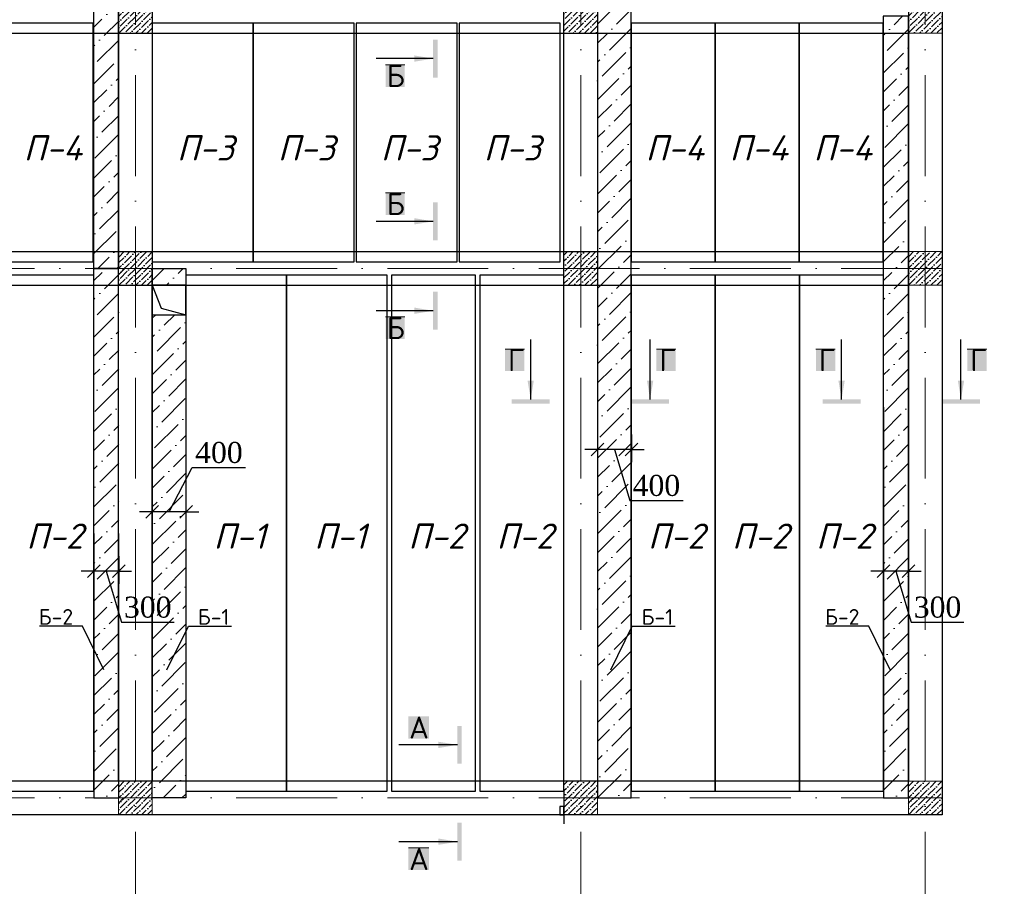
# Model space of a CAD drawing. Header units: millimetres. Extents: x 363306 to 7757304, y 1022887 to 1207196.
# Tile 598 of 656: x 2062932 to 2074651, y 1068966 to 1079277. Entities that reach past the tile are written whole.
import ezdxf

# ---------------------------------------------------------------- set-up
doc = ezdxf.new("R2010")
doc.units = ezdxf.units.MM
doc.linetypes.add('ACAD_ISO10W100', pattern=[18, 12, -3, 0, -3])
doc.layers.add('.', color=7, linetype='Continuous', lineweight=15)
doc.layers.add('размеры', color=12, linetype='Continuous', lineweight=15)
for name, color, linetype in [('0 @ 100', 7, 'Continuous'), ('PDF3_0', 7, 'Continuous'), ('PDF3_Text', 7, 'Continuous')]:
    doc.layers.add(name, color=color, linetype=linetype)
doc.styles.add('Arial Gyr', font='arial.ttf')
doc.styles.add('iso', font='isocpeur.TTF')
doc.styles.add('PDF ISOCPEUR', font='isocpeur.TTF')
doc.styles.add('PDF ISOCPEUR Italic', font='isocpeui.ttf')
doc.styles.add('WMF-Times New Roman0', font='times.ttf')
doc.styles.add('ГОСТ 2.304', font='isocpeui.ttf')
doc.dimstyles.new('Copy of 9580548', dxfattribs={"dimtxt": 150, "dimasz": 150, "dimexe": 150, "dimexo": 20, "dimgap": 80, "dimtad": 1, "dimtxsty": 'Arial Gyr', "dimblk": 'OBLIQUE', "dimcen": 5, "dimdle": 150, "dimadec": 0, "dimazin": 0, "dimtfac": 1, "dimtmove": 0, "dimatfit": 1, "dimldrblk": 'OBLIQUE', "dimfxl": 0, "dimarcsym": 0})

# ---------------------------------------------------------------- blocks, each defined once
blk = doc.blocks.new('_Oblique')
at = {"color": 0, "linetype": 'ByBlock', "lineweight": -2}
blk.add_line((-0.5, -0.5), (0.5, 0.5), dxfattribs=at)
blk = doc.blocks.new('*D2177')
at = {"color": 0, "linetype": 'ByBlock', "lineweight": -2, "transparency": 16777216}
for p, q in [((2064711, 1073420), (2064985, 1073949)), ((2064985, 1073949), (2065620, 1073949)), ((2064509, 1073440), (2064509, 1073570)), ((2064913, 1073440), (2064913, 1073570)), ((2064509, 1073420), (2064359, 1073420)), ((2064913, 1073420), (2064509, 1073420)), ((2064913, 1073420), (2064509, 1073420)), ((2064913, 1073420), (2065063, 1073420))]:
    blk.add_line(p, q, dxfattribs=at)
at = {"layer": 'Defpoints', "color": 0, "linetype": 'ByBlock', "lineweight": 30, "transparency": 16777216}
for p in [(2064509, 1073420), (2064509, 1073420), (2064913, 1073420)]:
    blk.add_point(p, dxfattribs=at)
at = {"color": 0, "linetype": 'ByBlock', "lineweight": -2, "transparency": 16777216, "xscale": 150, "yscale": 150, "zscale": 150}
blk.add_blockref('_Oblique', (2064509, 1073420), dxfattribs=at)
at = {"color": 0, "linetype": 'ByBlock', "lineweight": -2, "transparency": 16777216, "xscale": 150, "yscale": 150, "zscale": 150, "rotation": 180}
blk.add_blockref('_Oblique', (2064913, 1073420), dxfattribs=at)
at = {"color": 0, "linetype": 'ByBlock', "lineweight": 0, "transparency": 16777216, "insert": (2065303, 1074126), "char_height": 250, "attachment_point": 5, "style": 'WMF-Times New Roman0'}
blk.add_mtext('400', dxfattribs=at)
blk = doc.blocks.new('*D2178')
at = {"color": 0, "linetype": 'ByBlock', "lineweight": -2, "transparency": 16777216}
for p, q in [((2063813, 1072894), (2063813, 1072565)), ((2064111, 1072894), (2064111, 1072565)), ((2063813, 1072715), (2063663, 1072715)), ((2064111, 1072715), (2063813, 1072715)), ((2064111, 1072715), (2063813, 1072715)), ((2063962, 1072715), (2064144, 1072109)), ((2064111, 1072715), (2064261, 1072715)), ((2064144, 1072109), (2064769, 1072109))]:
    blk.add_line(p, q, dxfattribs=at)
at = {"layer": 'Defpoints', "color": 0, "linetype": 'ByBlock', "lineweight": 30, "transparency": 16777216}
for p in [(2063813, 1072914), (2064111, 1072914), (2063813, 1072715)]:
    blk.add_point(p, dxfattribs=at)
at = {"color": 0, "linetype": 'ByBlock', "lineweight": -2, "transparency": 16777216, "xscale": 150, "yscale": 150, "zscale": 150}
blk.add_blockref('_Oblique', (2063813, 1072715), dxfattribs=at)
at = {"color": 0, "linetype": 'ByBlock', "lineweight": -2, "transparency": 16777216, "xscale": 150, "yscale": 150, "zscale": 150, "rotation": 180}
blk.add_blockref('_Oblique', (2064111, 1072715), dxfattribs=at)
at = {"color": 0, "linetype": 'ByBlock', "lineweight": 0, "transparency": 16777216, "insert": (2064456, 1072286), "char_height": 250, "attachment_point": 5, "style": 'WMF-Times New Roman0'}
blk.add_mtext('300', dxfattribs=at)
blk = doc.blocks.new('*D2180')
at = {"color": 0, "linetype": 'ByBlock', "lineweight": -2, "transparency": 16777216}
for p, q in [((2073212, 1072894), (2073212, 1072565)), ((2073510, 1072894), (2073510, 1072565)), ((2073212, 1072715), (2073062, 1072715)), ((2073510, 1072715), (2073212, 1072715)), ((2073510, 1072715), (2073212, 1072715)), ((2073361, 1072715), (2073543, 1072109)), ((2073510, 1072715), (2073660, 1072715)), ((2073543, 1072109), (2074168, 1072109))]:
    blk.add_line(p, q, dxfattribs=at)
at = {"layer": 'Defpoints', "color": 0, "linetype": 'ByBlock', "lineweight": 30, "transparency": 16777216}
for p in [(2073212, 1072914), (2073510, 1072914), (2073212, 1072715)]:
    blk.add_point(p, dxfattribs=at)
at = {"color": 0, "linetype": 'ByBlock', "lineweight": -2, "transparency": 16777216, "xscale": 150, "yscale": 150, "zscale": 150}
blk.add_blockref('_Oblique', (2073212, 1072715), dxfattribs=at)
at = {"color": 0, "linetype": 'ByBlock', "lineweight": -2, "transparency": 16777216, "xscale": 150, "yscale": 150, "zscale": 150, "rotation": 180}
blk.add_blockref('_Oblique', (2073510, 1072715), dxfattribs=at)
at = {"color": 0, "linetype": 'ByBlock', "lineweight": 0, "transparency": 16777216, "insert": (2073856, 1072286), "char_height": 250, "attachment_point": 5, "style": 'WMF-Times New Roman0'}
blk.add_mtext('300', dxfattribs=at)
blk = doc.blocks.new('*D2181')
at = {"color": 0, "linetype": 'ByBlock', "lineweight": -2, "transparency": 16777216}
for p, q in [((2069809, 1074342), (2069809, 1074013)), ((2070213, 1074342), (2070213, 1074013)), ((2069809, 1074163), (2069659, 1074163)), ((2070213, 1074163), (2069809, 1074163)), ((2070213, 1074163), (2069809, 1074163)), ((2070011, 1074163), (2070193, 1073556)), ((2070213, 1074163), (2070363, 1074163)), ((2070193, 1073556), (2070827, 1073556))]:
    blk.add_line(p, q, dxfattribs=at)
at = {"layer": 'Defpoints', "color": 0, "linetype": 'ByBlock', "lineweight": 30, "transparency": 16777216}
for p in [(2069809, 1074362), (2070213, 1074362), (2069809, 1074163)]:
    blk.add_point(p, dxfattribs=at)
at = {"color": 0, "linetype": 'ByBlock', "lineweight": -2, "transparency": 16777216, "xscale": 150, "yscale": 150, "zscale": 150}
blk.add_blockref('_Oblique', (2069809, 1074163), dxfattribs=at)
at = {"color": 0, "linetype": 'ByBlock', "lineweight": -2, "transparency": 16777216, "xscale": 150, "yscale": 150, "zscale": 150, "rotation": 180}
blk.add_blockref('_Oblique', (2070213, 1074163), dxfattribs=at)
at = {"color": 0, "linetype": 'ByBlock', "lineweight": 0, "transparency": 16777216, "insert": (2070510, 1073734), "char_height": 250, "attachment_point": 5, "style": 'WMF-Times New Roman0'}
blk.add_mtext('400', dxfattribs=at)

msp = doc.modelspace()

# ---------------------------------------------------------------- hatches: boundary and pattern name
at = {"layer": '.', "ltscale": 100, "true_color": 0x636466}
h = msp.add_hatch(dxfattribs=at)
h.set_pattern_fill('ANSI36', color=251, scale=50)
h.set_pattern_definition([(45, (237803.83, -58710.86), (84.189901, 308.696304), [396.875, -79.375, 0, -79.375])])
edge = h.paths.add_edge_path()
edge.add_line((2064213.606, 1085617.008), (2063809.845, 1085617.008))
edge.add_line((2063809.845, 1085496.933), (2063811.723, 1076331.419))
edge.add_line((2063811.726, 1076317.008), (2064215.487, 1076317.008))
edge.add_line((2064110.835, 1076317.008), (2064108.955, 1085496.902))
h = msp.add_hatch(dxfattribs=at)
h.set_pattern_fill('ANSI36', color=251, scale=50)
h.set_pattern_definition([(45, (2069809.86, 1070017.01), (84.19, 308.6963), [396.875, -79.375, 0, -79.375])])
h.paths.add_polyline_path([(2070209.859, 1079396.341), (2069809.859, 1079396.341), (2069809.859, 1076117.008), (2070209.859, 1076117.008)])
h.paths.add_polyline_path([(2070209.859, 1076117.008), (2069809.859, 1076117.008), (2069809.859, 1070217.008), (2070209.859, 1070217.008)])
h.paths.add_polyline_path([(2070209.859, 1070217.008), (2069809.859, 1070217.008), (2069809.859, 1070017.008), (2070209.859, 1070017.008)])
h = msp.add_hatch(dxfattribs=at)
h.set_pattern_fill('ANSI36', color=251, scale=50)
h.set_pattern_definition([(45, (247203.83, -68010.86), (84.189901, 308.696304), [396.875, -79.375, 0, -79.375])])
edge = h.paths.add_edge_path()
edge.add_line((2073561.263, 1079317.008), (2073157.502, 1079317.008))
edge.add_line((2073209.845, 1079317.008), (2073211.726, 1069896.933))
edge.add_line((2073211.726, 1070017.008), (2073615.487, 1070017.008))
edge.add_line((2073510.835, 1069896.902), (2073509.859, 1079317.008))
h = msp.add_hatch(dxfattribs=at)
h.set_pattern_fill('ANSI36', color=251, scale=50)
h.set_pattern_definition([(45, (237804.71, -68010.86), (84.189901, 308.696304), [396.875, -79.375, 0, -79.375])])
edge = h.paths.add_edge_path()
edge.add_line((2064214.487, 1076317.008), (2063810.726, 1076317.008))
edge.add_line((2063810.726, 1076196.933), (2063812.606, 1069896.933))
edge.add_line((2063812.606, 1070017.008), (2064216.367, 1070017.008))
edge.add_line((2064111.716, 1069896.902), (2064109.835, 1076196.902))
h = msp.add_hatch(dxfattribs=at)
h.set_pattern_fill('ANSI36', color=251, scale=50)
h.set_pattern_definition([(45, (2064509.86, 1079317.01), (84.19, 308.6963), [396.875, -79.375, 0, -79.375])])
h.paths.add_polyline_path([(2064909.859, 1070017.008), (2064509.859, 1070017.008), (2064509.859, 1070217.008), (2064909.859, 1070217.008)])
h.paths.add_polyline_path([(2064909.859, 1070217.008), (2064509.859, 1070217.008), (2064509.859, 1075767.008), (2064909.859, 1075767.008)])
h.paths.add_polyline_path([(2064909.859, 1076117.008), (2064509.859, 1076117.008), (2064509.859, 1076317.008), (2064909.859, 1076317.008)])
at = {"ltscale": 100}
h = msp.add_hatch(dxfattribs=at)
h.set_pattern_fill('ANSI36', color=256, scale=15, style=0)
h.set_pattern_definition([(45, (-14988452.69, 10262347.01), (25.25697034, 92.60889125), [119.0625, -23.8125, 0, -23.8125])])
h.paths.add_polyline_path([(2064509.859, 1079517.008), (2064109.859, 1079517.008), (2064109.859, 1079117.008), (2064509.859, 1079117.008)])
h = msp.add_hatch(dxfattribs=at)
h.set_pattern_fill('ANSI36', color=256, scale=15, style=0)
h.set_pattern_definition([(45, (-14993552.69, 10262347.01), (25.25697034, 92.60889125), [119.0625, -23.8125, 0, -23.8125])])
h.paths.add_polyline_path([(2069809.859, 1079517.008), (2069409.859, 1079517.008), (2069409.859, 1079117.008), (2069809.859, 1079117.008)])
h = msp.add_hatch(dxfattribs=at)
h.set_pattern_fill('ANSI36', color=256, scale=15, style=0)
h.set_pattern_definition([(45, (-14998252.69, 10262347.01), (25.25697034, 92.60889125), [119.0625, -23.8125, 0, -23.8125])])
h.paths.add_polyline_path([(2073909.859, 1079517.008), (2073509.859, 1079517.008), (2073509.859, 1079117.008), (2073909.859, 1079117.008)])
h = msp.add_hatch(dxfattribs=at)
h.set_pattern_fill('ANSI36', color=256, scale=15, style=0)
h.set_pattern_definition([(45, (-14988452.69, 10259347.01), (25.25697034, 92.60889125), [119.0625, -23.8125, 0, -23.8125])])
h.paths.add_polyline_path([(2064509.859, 1076517.008), (2064109.859, 1076517.008), (2064109.859, 1076117.008), (2064509.859, 1076117.008)])
h = msp.add_hatch(dxfattribs=at)
h.set_pattern_fill('ANSI36', color=256, scale=15, style=0)
h.set_pattern_definition([(45, (-14974352.69, 10259347.01), (25.25697034, 92.60889125), [119.0625, -23.8125, 0, -23.8125])])
h.paths.add_polyline_path([(2069809.859, 1076517.008), (2069409.859, 1076517.008), (2069409.859, 1076117.008), (2069809.859, 1076117.008)])
h = msp.add_hatch(dxfattribs=at)
h.set_pattern_fill('ANSI36', color=256, scale=15, style=0)
h.set_pattern_definition([(45, (-14998252.69, 10259347.01), (25.25697034, 92.60889125), [119.0625, -23.8125, 0, -23.8125])])
h.paths.add_polyline_path([(2073909.859, 1076517.008), (2073509.859, 1076517.008), (2073509.859, 1076117.008), (2073909.859, 1076117.008)])
h = msp.add_hatch(dxfattribs=at)
h.set_pattern_fill('ANSI36', color=256, scale=15, style=0)
h.set_pattern_definition([(45, (-14988452.69, 10253047.01), (25.25697034, 92.60889125), [119.0625, -23.8125, 0, -23.8125])])
h.paths.add_polyline_path([(2064509.859, 1070217.008), (2064109.859, 1070217.008), (2064109.859, 1069817.008), (2064509.859, 1069817.008)])
h = msp.add_hatch(dxfattribs=at)
h.set_pattern_fill('ANSI36', color=256, scale=15, style=0)
h.set_pattern_definition([(45, (-14974352.69, 10253047.01), (25.25697034, 92.60889125), [119.0625, -23.8125, 0, -23.8125])])
h.paths.add_polyline_path([(2069809.859, 1070217.008), (2069409.859, 1070217.008), (2069409.859, 1069817.008), (2069809.859, 1069817.008)])
h = msp.add_hatch(dxfattribs=at)
h.set_pattern_fill('ANSI36', color=256, scale=15, style=0)
h.set_pattern_definition([(45, (-14998252.69, 10253047.01), (25.25697034, 92.60889125), [119.0625, -23.8125, 0, -23.8125])])
h.paths.add_polyline_path([(2073909.859, 1070217.008), (2073509.859, 1070217.008), (2073509.859, 1069817.008), (2073909.859, 1069817.008)])

# ---------------------------------------------------------------- linework, layer by layer
at = {"color": 1, "linetype": 'ACAD_ISO10W100', "lineweight": 9, "ltscale": 100}
for p, q in [((2064309.859, 1085817.008, 0), (2064309.859, 1067141.462, 0)), ((2069609.859, 1085817.008, 0), (2069609.859, 1067141.462, 0)), ((2073709.859, 1085817.008, 0), (2073709.859, 1067141.462, 0)), ((2073909.859, 1076317.008, 0), (2045144.824, 1076317.008, 0)), ((2073909.859, 1070017.008, 0), (2045144.824, 1070017.008, 0))]:
    msp.add_line(p, q, dxfattribs=at)
at = {"color": 0, "ltscale": 100}
for p, q in [((2064109.859, 1070217.008, 0), (2064109.859, 1085417.008, 0)), ((2064509.859, 1085417.008, 0), (2064509.859, 1070217.008, 0)), ((2069409.859, 1070217.008, 0), (2069409.859, 1085417.008, 0)), ((2069809.859, 1085417.008, 0), (2069809.859, 1070217.008, 0)), ((2047609.859, 1079117.008, 0), (2073509.859, 1079117.008, 0)), ((2047609.859, 1076517.008, 0), (2073509.859, 1076517.008, 0)), ((2047609.859, 1076117.008, 0), (2073509.859, 1076117.008, 0)), ((2064509.859, 1076117.008, 0), (2064617.15, 1075844.747, 0)), ((2064617.15, 1075844.747, 0), (2064909.859, 1075767.008, 0))]:
    msp.add_line(p, q, dxfattribs=at)
at = {"ltscale": 100}
msp.add_line((2069409.859, 1070117.008, 0), (2069409.859, 1069817.008, 0), dxfattribs=at)
at = {"color": 0, "ltscale": 100, "elevation": 0}
for points in [[(2047209.859, 1085817.008), (2073909.859, 1085817.008), (2073909.859, 1069817.008), (2047209.859, 1069817.008)], [(2073509.859, 1070217.008), (2047609.859, 1070217.008), (2047609.859, 1085417.008), (2073509.859, 1085417.008)]]:
    msp.add_lwpolyline(points, close=True, dxfattribs=at)
at = {"color": 3, "lineweight": 30, "ltscale": 100, "elevation": 0}
for points in [[(2064108.919, 1085617.008), (2063809.845, 1085617.008), (2063811.726, 1076317.008), (2064110.799, 1076317.008)], [(2069809.859, 1070017.008), (2070209.859, 1070017.008), (2070209.859, 1079396.341), (2069809.859, 1079396.341)], [(2073508.919, 1079317.008), (2073209.845, 1079317.008), (2073211.726, 1070017.008), (2073510.799, 1070017.008)], [(2064109.799, 1076317.008), (2063810.726, 1076317.008), (2063812.606, 1070017.008), (2064111.68, 1070017.008)], [(2064509.859, 1076317.008), (2064909.859, 1076317.008), (2064909.859, 1070017.008), (2064509.859, 1070017.008)], [(2064909.859, 1076117.008), (2064509.859, 1076117.008), (2064509.859, 1075767.008), (2064909.859, 1075767.008)]]:
    msp.add_lwpolyline(points, close=True, dxfattribs=at)
at = {"color": 5, "elevation": 0}
msp.add_lwpolyline([(2069409.859, 1069917.008), (2069359.859, 1069917.008), (2069359.859, 1069817.008), (2069409.859, 1069817.008)], close=True, dxfattribs=at)
at = {"color": 252, "ltscale": 100, "elevation": 0}
for points in [[(2064109.859, 1069817.008), (2064109.859, 1069817.008)], [(2069409.859, 1069817.008), (2069409.859, 1069710.008)], [(2069809.859, 1069817.008), (2069809.859, 1069817.008)]]:
    msp.add_lwpolyline(points, dxfattribs=at)
at = {"layer": 'PDF3_0', "color": 177, "lineweight": 30, "true_color": 0x283188, "elevation": 0}
for points in [[(2063807.481, 1079237.008), (2062808.274, 1079237.008), (2062808.274, 1076396.78), (2063807.481, 1076396.78)], [(2065710.606, 1079237.008), (2064509.859, 1079237.008), (2064509.859, 1076396.78), (2065710.606, 1076396.78)], [(2066911.352, 1079237.008), (2065710.606, 1079237.008), (2065710.606, 1076396.78), (2066911.352, 1076396.78)], [(2068137.099, 1079237.008), (2066936.352, 1079237.008), (2066936.352, 1076396.78), (2068137.099, 1076396.78)], [(2069362.846, 1079237.008), (2068162.099, 1079237.008), (2068162.099, 1076396.78), (2069362.846, 1076396.78)], [(2071209.066, 1079237.008), (2070209.859, 1079237.008), (2070209.859, 1076396.78), (2071209.066, 1076396.78)], [(2072208.274, 1079237.008), (2071209.066, 1079237.008), (2071209.066, 1076396.78), (2072208.274, 1076396.78)], [(2073207.481, 1079237.008), (2072208.274, 1079237.008), (2072208.274, 1076396.78), (2073207.481, 1076396.78)], [(2063812.606, 1076237.083), (2062811.984, 1076237.083), (2062811.984, 1070097.881), (2063812.606, 1070097.881)], [(2066109.066, 1076237.083), (2064909.859, 1076237.083), (2064909.859, 1070097.881), (2066109.066, 1070097.881)], [(2067307.363, 1076237.083), (2066108.155, 1076237.083), (2066108.155, 1070097.881), (2067307.363, 1070097.881)], [(2068357.985, 1076237.083), (2067357.363, 1076237.083), (2067357.363, 1070097.881), (2068357.985, 1070097.881)], [(2069408.607, 1076237.083), (2068407.985, 1076237.083), (2068407.985, 1070097.881), (2069408.607, 1070097.881)], [(2071210.481, 1076237.083), (2070209.859, 1076237.083), (2070209.859, 1070097.881), (2071210.481, 1070097.881)], [(2072211.104, 1076237.083), (2071210.481, 1076237.083), (2071210.481, 1070097.881), (2072211.104, 1070097.881)], [(2073211.726, 1076237.083), (2072211.104, 1076237.083), (2072211.104, 1070097.881), (2073211.726, 1070097.881)]]:
    msp.add_lwpolyline(points, close=True, dxfattribs=at)
at = {"layer": 'PDF3_0', "lineweight": 25, "elevation": 0}
for points in [[(2067852.328, 1078813.494), (2067173.444, 1078813.494)], [(2067852.328, 1076877.232), (2067173.444, 1076877.232)], [(2067852.328, 1075813.494), (2067173.444, 1075813.494)], [(2069014.307, 1074759.015), (2069014.307, 1075471.766)], [(2070434.614, 1074759.015), (2070434.614, 1075471.766)], [(2072714.307, 1074759.015), (2072714.307, 1075471.766)], [(2074134.614, 1074759.015), (2074134.614, 1075471.766)], [(2063935.001, 1071540.589), (2063680.189, 1072059.997), (2063166.978, 1072059.997)], [(2064684.718, 1071540.589), (2064939.529, 1072059.997), (2065452.74, 1072059.997)], [(2069966.284, 1071540.589), (2070221.095, 1072059.997), (2070734.306, 1072059.997)], [(2073293.567, 1071540.589), (2073038.756, 1072059.997), (2072525.545, 1072059.997)], [(2068141.344, 1070649.585), (2067445.527, 1070649.585)], [(2068141.344, 1069496.56), (2067445.527, 1069496.56)]]:
    msp.add_lwpolyline(points, dxfattribs=at)
at = {"layer": 'PDF3_0', "color": 7, "lineweight": 0, "true_color": 0xffffff, "elevation": 0}
for points in [[(2067285.822, 1078739.602), (2067515.195, 1078739.602)], [(2067285.822, 1077215.904), (2067515.195, 1077215.904)], [(2067285.822, 1075739.602), (2067515.195, 1075739.602)], [(2068707.963, 1075357.849), (2068938.875, 1075357.849)], [(2070510.046, 1075357.849), (2070740.959, 1075357.849)], [(2072407.963, 1075357.849), (2072638.875, 1075357.849)], [(2074210.046, 1075357.849), (2074440.959, 1075357.849)], [(2067557.904, 1069422.668), (2067802.672, 1069422.668)]]:
    msp.add_lwpolyline(points, dxfattribs=at)
at = {"layer": 'PDF3_0', "transparency": 33554559}
for points in [[(2067904.668, 1078588.739, 0), (2067904.668, 1079039.788, 0), (2067852.328, 1078588.739, 0)], [(2067904.668, 1079039.788, 0), (2067852.328, 1078588.739, 0), (2067852.328, 1079039.788, 0)], [(2067852.328, 1078813.494, 0), (2067627.573, 1078851.979, 0), (2067627.573, 1078776.548, 0)], [(2067852.328, 1077103.527, 0), (2067852.328, 1076652.477, 0), (2067904.668, 1077103.527, 0)], [(2067852.328, 1076652.477, 0), (2067904.668, 1077103.527, 0), (2067904.668, 1076652.477, 0)], [(2067852.328, 1076877.232, 0), (2067627.573, 1076915.718, 0), (2067627.573, 1076840.286, 0)], [(2067904.668, 1075588.739, 0), (2067904.668, 1076039.788, 0), (2067852.328, 1075588.739, 0)], [(2067904.668, 1076039.788, 0), (2067852.328, 1075588.739, 0), (2067852.328, 1076039.788, 0)], [(2067852.328, 1075813.494, 0), (2067627.573, 1075851.979, 0), (2067627.573, 1075776.548, 0)], [(2069014.307, 1074759.015, 0), (2069051.253, 1074983.77, 0), (2068975.821, 1074983.77, 0)], [(2070434.614, 1074759.015, 0), (2070473.1, 1074983.77, 0), (2070397.668, 1074983.77, 0)], [(2072714.307, 1074759.015, 0), (2072751.253, 1074983.77, 0), (2072675.821, 1074983.77, 0)], [(2074134.614, 1074759.015, 0), (2074173.1, 1074983.77, 0), (2074097.668, 1074983.77, 0)], [(2068788.012, 1074706.675, 0), (2069239.062, 1074706.675, 0), (2068788.012, 1074759.015, 0)], [(2069239.062, 1074706.675, 0), (2068788.012, 1074759.015, 0), (2069239.062, 1074759.015, 0)], [(2070659.369, 1074759.015, 0), (2070209.859, 1074759.015, 0), (2070659.369, 1074706.675, 0)], [(2070209.859, 1074759.015, 0), (2070659.369, 1074706.675, 0), (2070209.859, 1074706.675, 0)], [(2072488.012, 1074706.675, 0), (2072939.062, 1074706.675, 0), (2072488.012, 1074759.015, 0)], [(2072939.062, 1074706.675, 0), (2072488.012, 1074759.015, 0), (2072939.062, 1074759.015, 0)], [(2074359.369, 1074759.015, 0), (2073909.859, 1074759.015, 0), (2074359.369, 1074706.675, 0)], [(2073909.859, 1074759.015, 0), (2074359.369, 1074706.675, 0), (2073909.859, 1074706.675, 0)], [(2068141.344, 1070874.34, 0), (2068141.344, 1070424.83, 0), (2068193.684, 1070874.34, 0)], [(2068141.344, 1070424.83, 0), (2068193.684, 1070874.34, 0), (2068193.684, 1070424.83, 0)], [(2068141.344, 1070649.585, 0), (2067915.049, 1070686.531, 0), (2067915.049, 1070611.099, 0)], [(2068193.684, 1069271.805, 0), (2068193.684, 1069722.855, 0), (2068141.344, 1069271.805, 0)], [(2068193.684, 1069722.855, 0), (2068141.344, 1069271.805, 0), (2068141.344, 1069722.855, 0)], [(2068141.344, 1069496.56, 0), (2067915.049, 1069535.046, 0), (2067915.049, 1069459.614, 0)]]:
    msp.add_solid(points, dxfattribs=at)
at = {"layer": 'PDF3_0', "color": 7, "true_color": 0xffffff, "transparency": 33554559}
for points in [[(2067285.822, 1078476.361, 0), (2067515.195, 1078476.361, 0), (2067285.822, 1078739.602, 0)], [(2067515.195, 1078476.361, 0), (2067285.822, 1078739.602, 0), (2067515.195, 1078739.602, 0)], [(2067285.822, 1076952.664, 0), (2067515.195, 1076952.664, 0), (2067285.822, 1077215.904, 0)], [(2067515.195, 1076952.664, 0), (2067285.822, 1077215.904, 0), (2067515.195, 1077215.904, 0)], [(2067285.822, 1075476.361, 0), (2067515.195, 1075476.361, 0), (2067285.822, 1075739.602, 0)], [(2067515.195, 1075476.361, 0), (2067285.822, 1075739.602, 0), (2067515.195, 1075739.602, 0)], [(2068707.963, 1075096.148, 0), (2068938.875, 1075096.148, 0), (2068707.963, 1075357.849, 0)], [(2068938.875, 1075096.148, 0), (2068707.963, 1075357.849, 0), (2068938.875, 1075357.849, 0)], [(2070510.046, 1075096.148, 0), (2070740.959, 1075096.148, 0), (2070510.046, 1075357.849, 0)], [(2070740.959, 1075096.148, 0), (2070510.046, 1075357.849, 0), (2070740.959, 1075357.849, 0)], [(2072407.963, 1075096.148, 0), (2072638.875, 1075096.148, 0), (2072407.963, 1075357.849, 0)], [(2072638.875, 1075096.148, 0), (2072407.963, 1075357.849, 0), (2072638.875, 1075357.849, 0)], [(2074210.046, 1075096.148, 0), (2074440.959, 1075096.148, 0), (2074210.046, 1075357.849, 0)], [(2074440.959, 1075096.148, 0), (2074210.046, 1075357.849, 0), (2074440.959, 1075357.849, 0)], [(2067557.904, 1070723.477, 0), (2067802.672, 1070723.477, 0), (2067557.904, 1070986.718, 0)], [(2067802.672, 1070723.477, 0), (2067557.904, 1070986.718, 0), (2067802.672, 1070986.718, 0)], [(2067557.904, 1069159.427, 0), (2067802.672, 1069159.427, 0), (2067557.904, 1069422.668, 0)], [(2067802.672, 1069159.427, 0), (2067557.904, 1069422.668, 0), (2067802.672, 1069422.668, 0)]]:
    msp.add_solid(points, dxfattribs=at)
at = {"layer": 'размеры', "ltscale": 5, "elevation": 0}
for points in [[(2064109.859, 1079117.008), (2064509.859, 1079117.008), (2064509.859, 1079517.008), (2064109.859, 1079517.008)], [(2069409.859, 1079117.008), (2069809.859, 1079117.008), (2069809.859, 1079517.008), (2069409.859, 1079517.008)], [(2073509.859, 1079117.008), (2073909.859, 1079117.008), (2073909.859, 1079517.008), (2073509.859, 1079517.008)], [(2064109.859, 1076117.008), (2064509.859, 1076117.008), (2064509.859, 1076517.008), (2064109.859, 1076517.008)], [(2069409.859, 1076117.008), (2069809.859, 1076117.008), (2069809.859, 1076517.008), (2069409.859, 1076517.008)], [(2073509.859, 1076117.008), (2073909.859, 1076117.008), (2073909.859, 1076517.008), (2073509.859, 1076517.008)], [(2064109.859, 1069817.008), (2064509.859, 1069817.008), (2064509.859, 1070217.008), (2064109.859, 1070217.008)], [(2069409.859, 1069817.008), (2069809.859, 1069817.008), (2069809.859, 1070217.008), (2069409.859, 1070217.008)], [(2073509.859, 1069817.008), (2073909.859, 1069817.008), (2073909.859, 1070217.008), (2073509.859, 1070217.008)]]:
    msp.add_lwpolyline(points, close=True, dxfattribs=at)

# ---------------------------------------------------------------- texts
at = {"color": 0, "lineweight": -2, "ltscale": 5, "insert": (1348958.4, 1070865.149), "char_height": 300, "width": 17773.54363, "attachment_point": 1, "style": 'iso'}
msp.add_mtext('\\pi7162.827;{\\fISOCPEUR|b0|i1|c204|p34;Примечание:\\P\\pi0;1. \\C256;Данный лист читать совместно с листами\\C0; КP- \\P2. Горизонтальные сетки СГ-1, СГ-2, СГ-3  устраиваются по длине в стенах и в перегородках, через каждый 600 мм расстояние по высоте.\\P\\C256;3. Стены  выполнить из газоблока изготавливается автоклавным методом D600/\\PКладку выполнить с применением однорядной перевязки\\P5.Контроль качества материалов и работ выполнять согласно указаниям \\PКМК 2.01.03-19, КМК 3.03.01-98 и ППР.\\P6. Все внутренние дверные отверстие монтажировать на отм. +2,100.\\P7. Прочность клеевого состава или раствора должна обеспечить величину нормального сцепления не менее 1,2 кгс/см².}', dxfattribs=at)
at = {"layer": '0 @ 100', "color": 7, "insert": (761996.908, 1075986.433), "char_height": 318.940213, "width": 19697.5359, "attachment_point": 4, "style": 'ГОСТ 2.304'}
msp.add_mtext('\\pi5457.36288;{\\fISOCPEUR|b1|i1|c204|p34;Характеристика участка строительства:\\P\\pi0;\\P}Расчетная зимняя температура воздух 15 °С.\\PСкоростной напор ветра   - 38кг/м2.\\PВес снегового покрова    - 50кг/м2.\\PКлассификация зданий по функциональной пожарной опасности - Ф 4.1 \\PКоэффициент надежности по назначению - 0.95\\P\\P^IПроектом разработано подъёмник для мало мобильных граждан населения грузоподъемностью 250 кг. скоростью 0,25 см/с. Двери шахт подъёмника противопожарные с пределом огнестойкости El 30. Подъёмники оборудованы кабинами габаритами 1500х1500 мм, ширина дверей кабины обеспечивает проезд инвалидной коляски. Для экстренных случаев подъёмник оснащен дополнительным аккумулятором и механическим спуском для безопасного спуска пассажира в нулевую отметку. Так же в дверях подъёмника установлены замки датчики которые открываются с ключевыми картами, чтобы открыть двери подъёмника.\\P^IС внешней и внутренней стороны наружных стен предусмотрено обшивка из аквапанелей толщиной 12,5мм с утеплением из минераловатной ваты на кварцевой основе, А =0,040 Вт/мС, толщиной 100мм. (по теплотехническому расчету). Наружная отделка из органическое стекло.\\P^IПодрядчик обязан предоставить заказчику сертификаты соответствия и пожарной безопасности на фасадную систему и все применяемые в данной системе материалы и изделия.\\PКонструкции, изделия и материалы применены по действующим стандартам, ТУ, сертификатам. На путях эвакуации используются отделочные материалы, соответствующие требованиям п. 5.25 ШНК 2.01.02-04.\\PОтделка стен с внутренней стороны окраска водоэмульсионными красками светлых тонов. Во внутренней и наружной отделке использованы современные отделочные материалы используемые на территории Республики Узбекистан.\\P^IКрыша - скатная из металлических профилированных листов с полимерными покрытиями с обеих сторон толщ.0,55мм по металлическим конструкциям.\\P^IПо периметру наружных стен устраивается бетонная отмостка. Бетон кл.В 7,5 шириной 1000 мм, толщиной 50 мм по гравийному основанию толщиной 100 мм -150 мм.\\P^IВсе строительно-монтажные работы вести согласно указаний соответствующих строительных норм и проекта производства работ (П.П.Р.) на основании ШНК 3.01.01 - 03 и КМК 3.01.02 - 00.', dxfattribs=at)
at = {"layer": 'PDF3_Text'}
for s, insert, char_height, attachment_point, style in [('Б', (2067515.195, 1078476.361, 0), 262.499, 9, 'PDF ISOCPEUR'), ('П-4', (2063674.773, 1077601.237, 0), 299.9997, 9, 'PDF ISOCPEUR Italic'), ('П-3', (2065484.311, 1077601.237, 0), 299.9997, 9, 'PDF ISOCPEUR Italic'), ('П-3', (2066685.058, 1077601.237, 0), 299.9997, 9, 'PDF ISOCPEUR Italic'), ('П-3', (2067910.805, 1077601.237, 0), 299.9997, 9, 'PDF ISOCPEUR Italic'), ('П-3', (2069136.551, 1077601.237, 0), 299.9997, 9, 'PDF ISOCPEUR Italic'), ('П-4', (2071076.358, 1077601.237, 0), 299.9997, 9, 'PDF ISOCPEUR Italic'), ('П-4', (2072075.566, 1077601.237, 0), 299.9997, 9, 'PDF ISOCPEUR Italic'), ('П-4', (2073074.773, 1077601.237, 0), 299.9997, 9, 'PDF ISOCPEUR Italic'), ('Б', (2067515.195, 1076952.664, 0), 262.499, 9, 'PDF ISOCPEUR'), ('Б', (2067515.195, 1075476.361, 0), 262.499, 9, 'PDF ISOCPEUR'), ('Г', (2068938.875, 1075096.148, 0), 262.499, 9, 'PDF ISOCPEUR'), ('Г', (2070740.959, 1075096.148, 0), 262.499, 9, 'PDF ISOCPEUR'), ('Г', (2072638.875, 1075096.148, 0), 262.499, 9, 'PDF ISOCPEUR'), ('Г', (2074440.959, 1075096.148, 0), 262.499, 9, 'PDF ISOCPEUR'), ('П-2', (2063686.374, 1072982.751, 0), 299.9997, 9, 'PDF ISOCPEUR Italic'), ('П-1', (2065859.681, 1072982.751, 0), 299.9997, 9, 'PDF ISOCPEUR Italic'), ('П-1', (2067057.977, 1072982.751, 0), 299.9997, 9, 'PDF ISOCPEUR Italic'), ('П-2', (2068231.753, 1072982.751, 0), 299.9997, 9, 'PDF ISOCPEUR Italic'), ('П-2', (2069282.375, 1072982.751, 0), 299.9997, 9, 'PDF ISOCPEUR Italic'), ('П-2', (2071084.249, 1072982.751, 0), 299.9997, 9, 'PDF ISOCPEUR Italic'), ('П-2', (2072084.871, 1072982.751, 0), 299.9997, 9, 'PDF ISOCPEUR Italic'), ('П-2', (2073085.493, 1072982.751, 0), 299.9997, 9, 'PDF ISOCPEUR Italic'), ('Б-2', (2063567.812, 1072077.665, 0), 187.4997, 9, 'PDF ISOCPEUR'), ('Б-1', (2065051.907, 1072077.665, 0), 187.4997, 7, 'PDF ISOCPEUR'), ('Б-1', (2070333.473, 1072077.665, 0), 187.4997, 7, 'PDF ISOCPEUR'), ('Б-2', (2072926.379, 1072077.665, 0), 187.4997, 9, 'PDF ISOCPEUR'), ('А', (2067802.672, 1070723.477, 0), 262.499, 9, 'PDF ISOCPEUR'), ('А', (2067802.672, 1069159.427, 0), 262.499, 9, 'PDF ISOCPEUR')]:
    msp.add_mtext(s, dxfattribs=dict(at, insert=insert, char_height=char_height, attachment_point=attachment_point, style=style))

# ---------------------------------------------------------------- dimensions: what is measured, and where the dimension line sits
at = {"linetype": 'ByBlock', "lineweight": 0}
dim = msp.add_linear_dim(base=(2064508.801, 1073419.98, 0), p1=(2064912.562, 1073419.859, 0), p2=(2064508.801, 1073419.98, 0), angle=180, text='400', dimstyle='Copy of 9580548', override={"dimtxt": 250, "dimgap": 50, "dimtxsty": 'WMF-Times New Roman0', "dimtmove": 1}, dxfattribs=at)
dim.commit()
dim.dimension.update_dxf_attribs({"geometry": '*D2177', "text_midpoint": (2065035.306, 1073949.306, 0), "dimtype": 160})
for base, p1, p2, text, picture, middle in [((2069808.801, 1074162.974, 0), (2070212.562, 1074361.998, 0), (2069808.801, 1074361.877, 0), '400', '*D2181', (2070242.628, 1073733.648, 0)), ((2063812.606, 1072715.133, 0), (2064110.74, 1072914.157, 0), (2063812.606, 1072914.037, 0), '300', '*D2178', (2064193.62, 1072285.807, 0)), ((2073211.726, 1072715.133, 0), (2073509.859, 1072914.157, 0), (2073211.726, 1072914.037, 0), '300', '*D2180', (2073592.739, 1072285.807, 0))]:
    dim = msp.add_linear_dim(base=base, p1=p1, p2=p2, angle=180, text=text, dimstyle='Copy of 9580548', override={"dimtxt": 250, "dimgap": 50, "dimtxsty": 'WMF-Times New Roman0', "dimtmove": 1}, dxfattribs=at)
    dim.commit()
    dim.dimension.update_dxf_attribs({"geometry": picture, "text_midpoint": middle})

doc.saveas('drawing.dxf')
